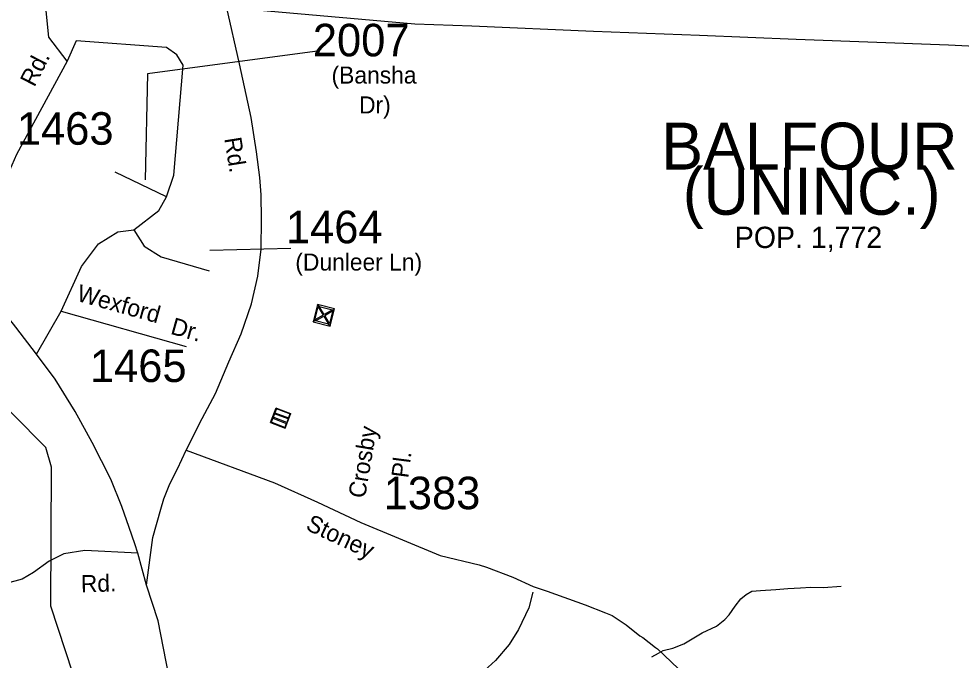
# Model space of a CAD drawing. Extents: x 884530 to 1028605, y 526725 to 653634.
# Drawn here: x 955197 to 958822, y 600996 to 603462 of the extents above; entities that cross this region are included whole.
import ezdxf

# ---------------------------------------------------------------- set-up
doc = ezdxf.new("R2010")
doc.units = 0
for name, color, linetype in [('Exist Civil Correctional or Penal Institution CELL', 7, 'Continuous'), ('Exist Civil Demographics City Label', 7, 'Continuous'), ('Exist Civil NCDOT Garage or Maintenance Office CELL', 7, 'Continuous'), ('Exist Hydrographic Creek Single Shore', 7, 'Continuous'), ('Exist Road Non-System Type 51', 7, 'Continuous'), ('Exist Road Non-System Type 51 Label', 7, 'Continuous'), ('Exist Road Primary NC Attributed', 7, 'Continuous'), ('Exist Road Secondary Type 51 Attributed', 7, 'Continuous'), ('Exist Road Secondary Type 51 Label', 7, 'Continuous'), ('Exist Road Secondary Type 51 Number Label', 7, 'Continuous'), ('Exist Utilities Electrical Transmission Line', 7, 'Continuous')]:
    doc.layers.add(name, color=color, linetype=linetype)

msp = doc.modelspace()

# ---------------------------------------------------------------- linework, layer by layer
at = {"layer": 'Exist Civil Correctional or Penal Institution CELL'}
msp.add_lwpolyline([(956242.8, 601943.8), (956242.1, 601941.9), (956187.9, 601962.7), (956181.9, 601947.1), (956234.2, 601927.1), (956227.6, 601909.7), (956175.3, 601929.7), (956173.8, 601926), (956226.1, 601905.9), (956220.2, 601890.4), (956167.9, 601910.4), (956165.3, 601909.2), (956221.3, 601887.8), (956242.1, 601941.9), (956240.2, 601942.7), (956234.2, 601927.1), (956232.8, 601923.4), (956180.5, 601943.4), (956167.9, 601910.4), (956165.3, 601909.2), (956186.7, 601965.3), (956188.6, 601964.6)], close=True, dxfattribs=at)
at = {"layer": 'Exist Civil NCDOT Garage or Maintenance Office CELL'}
msp.add_lwpolyline([(956394.9, 602280.1), (956411.8, 602346.7), (956405.2, 602340), (956392.4, 602289.6), (956373.7, 602320.9), (956405.2, 602340), (956411.8, 602346.7), (956346.4, 602363.3), (956352.8, 602356.1), (956403.2, 602343.3), (956371.4, 602324.8), (956352.8, 602356.1), (956346.4, 602363.3), (956329.4, 602296.7), (956336.2, 602303.8), (956349, 602354.3), (956367.5, 602322.5), (956336.2, 602303.8), (956329.4, 602296.7), (956394.9, 602280.1), (956388.9, 602287.1), (956338.5, 602299.9), (956369.8, 602318.6), (956388.9, 602287.1)], close=True, dxfattribs=at)
at = {"layer": 'Exist Hydrographic Creek Single Shore'}
msp.add_lwpolyline([(955956.7, 599647.8), (955519, 600230.9), (955457.1, 600366.7), (955433, 600859.5), (955320.3, 601203), (955322.9, 601737.9), (955300.6, 601813.8), (954656.8, 602463.4), (954149.3, 602780.5), (953918.7, 602911.4), (953475.9, 603255), (953189.6, 603458.6), (953033.8, 603630)], dxfattribs=at)
at = {"layer": 'Exist Road Non-System Type 51'}
for points in [[(957173.7, 601257.3), (957158.3, 601197.4), (957119, 601113.7), (957083.2, 601056.5), (957030.2, 600994.1), (956988.3, 600955.6), (956949.8, 600935.1), (956904.6, 600911.2), (956872.1, 600886.4), (956844.8, 600859.9), (956811.5, 600821.5), (956759.7, 600759.5), (956740.5, 600743.8), (956721.7, 600731.8), (956701.2, 600728.3), (956677.3, 600728.3), (956632.8, 600731.8), (956599.5, 600724.9), (956578.1, 600704.4), (956575.6, 600680.5), (956575.6, 600659.1), (956578.1, 600641.2)], [(957632.4, 601008.4), (957657.4, 601022.3), (957675.8, 601033.2), (957712.5, 601042.4), (957755.4, 601059.1), (957825.9, 601100.2), (957880.9, 601126.4), (957912.4, 601152.3), (957929.5, 601170.6), (957952.3, 601203.9), (957973.7, 601231.4), (957995.1, 601248.5), (958016.6, 601260.7), (958050.3, 601263.8), (958108.8, 601267.8), (958154.8, 601271.3), (958203.8, 601274.3), (958243.7, 601276.9), (958292.7, 601275.6), (958360, 601280.4)]]:
    msp.add_lwpolyline(points, dxfattribs=at)
at = {"layer": 'Exist Road Primary NC Attributed'}
msp.add_line((955688.8, 601283.5), (955654.9, 601407.6), dxfattribs=at)
for points in [[(955264.6, 602172.6), (955185.4, 602276), (955120.2, 602358.2), (954980.4, 602508.1)], [(955654.9, 601407.6), (955643.3, 601443.5), (955622, 601505.6), (955593.6, 601586.7), (955551.4, 601691.3), (955478.9, 601832.6), (955414, 601951.3), (955336.9, 602076.2), (955264.6, 602172.6)], [(956250.5, 599471.2), (956218.8, 599516.4), (956147.8, 599612.4), (956125.6, 599654.6), (956087.1, 599706.9), (956035.4, 599785.9), (955988.7, 599916.9), (955956, 600034.4), (955927, 600175.5), (955896.8, 600358.5), (955846.9, 600568.2), (955816.9, 600738.2), (955773.9, 600937.3), (955732.9, 601146.8), (955688.8, 601283.5)]]:
    msp.add_lwpolyline(points, dxfattribs=at)
at = {"layer": 'Exist Road Secondary Type 51 Attributed'}
for points in [[(955383.3, 603298.7), (955313.2, 603391.1), (955297.7, 603544.5), (955306, 603611.7), (955392.1, 603760.8), (955517.7, 603908), (955603.7, 604055.1)], [(955840.4, 601803), (955902.2, 601924.4), (955953.2, 602021.5), (956005.2, 602142.5), (956052.7, 602250.9), (956092.8, 602365.6), (956116.9, 602472.8), (956128.8, 602576.2), (956130.8, 602691.7), (956129.7, 602784.9), (956124.8, 602852), (956111.7, 602950.7), (956090.8, 603082.4), (956046, 603288), (955995.6, 603509.6), (955947.6, 603702)], [(955765.1, 602777.4), (955793.8, 602860), (955829.7, 603283.5), (955804.6, 603322.9), (955765.1, 603351.7), (955417.2, 603376.8), (955383.3, 603298.7)], [(955383.3, 603298.7), (955187.7, 602939.9), (955052.4, 602632.1), (954980.4, 602508.1)], [(955765.1, 602777.4), (955567.7, 602872.3)], [(955639.5, 602649.8), (955736.3, 602725.2), (955765.1, 602777.4)], [(955359.7, 602337.5), (955438.6, 602509.8), (955503.2, 602595.9), (955578.5, 602642.6), (955639.5, 602649.8)], [(955639.5, 602649.8), (955679.3, 602587.3), (955744.4, 602546.2), (955929.9, 602492.4)], [(955264.6, 602172.6), (955359.7, 602337.5)], [(955359.7, 602337.5), (955840.3, 602201.2)], [(955688.8, 601283.5), (955712.1, 601467.8), (955743.5, 601576), (955754.7, 601616.1), (955778, 601673.3), (955807, 601731.5), (955840.4, 601803)], [(955840.4, 601803), (956181, 601677.3), (956345.9, 601603.1), (956513, 601524.9), (956818, 601398.6), (956968.3, 601362.6), (956996.2, 601353.7), (957096.8, 601314.2), (957175.7, 601279.4), (957229, 601261.6), (957375.3, 601208.4), (957454.3, 601177.8), (957479.9, 601166.9), (957532.8, 601131), (957585.4, 601089.1), (957597.1, 601082.7), (957645.9, 601044.9), (957653.6, 601038.7), (957814.4, 600887.1), (958004.6, 600714.4), (958457.9, 600280.3), (958560.6, 600180.8), (958767.5, 599980.5), (959122.6, 599629.2)], [(955654.9, 601407.6), (955451.4, 601417.3), (955370.2, 601404.6), (955314.5, 601376.1), (955253.7, 601332.6), (955209.6, 601307.5), (955148.3, 601290.2), (955095.9, 601290.2), (955009.7, 601286.4), (954947.4, 601291.6), (954864.9, 601306.7), (954723.3, 601347.3), (954654.8, 601390.3), (954383.7, 601712)]]:
    msp.add_lwpolyline(points, dxfattribs=at)
at = {"layer": 'Exist Road Secondary Type 51 Label'}
for points in [[(956355.2, 603338.9), (955691.6, 603250.7), (955683.2, 602843.1)], [(956243.6, 602578.4), (955932.1, 602571)]]:
    msp.add_lwpolyline(points, dxfattribs=at)
at = {"layer": 'Exist Utilities Electrical Transmission Line'}
msp.add_lwpolyline([(955307.7, 603568), (956720.1, 603442.6), (956940, 603435), (957407.7, 603414.8), (957815.3, 603398.8), (958187.1, 603383.9), (958772.6, 603361.7), (959082.4, 603346.9), (959499.9, 603326.5), (960179.5, 603297), (960441.1, 603285.9), (960868.8, 603263.1), (961304.2, 603242), (961539.8, 603227.8), (961646.1, 603230.1), (961721.2, 603203.6), (961954.3, 603119.4), (962245.2, 603019.4), (962563.4, 602906.1), (962883.9, 602795), (963277.4, 602659.3), (963386.1, 602621.5)], dxfattribs=at)

# ---------------------------------------------------------------- texts
at = {"layer": 'Exist Civil Demographics City Label'}
for s, height, p in [('BALFOUR', 180.45, (957668.1, 602882.1)), ('(UNINC.)', 180.45, (957750.8, 602708.3)), ('POP. 1,772', 82.02, (957951.1, 602580.3))]:
    msp.add_text(s, height=height, dxfattribs=at).set_placement(p)
at = {"layer": 'Exist Road Non-System Type 51 Label'}
for s, rotation, p in [('Crosby', 80.4721, (956528.7, 601615.4)), ('Pl.', 82.6771, (956694.9, 601693.7))]:
    msp.add_text(s, height=65.62, rotation=rotation, dxfattribs=at).set_placement(p)
at = {"layer": 'Exist Road Secondary Type 51 Label'}
for s, rotation, p in [('Rd.', 63.0465, (955257.4, 603196.4)), ('Rd.', 279.0524, (955987.3, 603001.6)), ('Wexford', 344.4248, (955416, 602378.1)), ('Dr.', 344.4248, (955777.4, 602251)), ('Stoney', 334.9284, (956296.9, 601499.2)), ('Rd.', 1.4782, (955436.6, 601256.7))]:
    msp.add_text(s, height=65.62, rotation=rotation, dxfattribs=at).set_placement(p)
for s, height, p in [('(Bansha', 65.62, (956400.1, 603212.7)), ('Dr)', 65.62, (956506, 603097.8)), ('(Dunleer Ln)', 65.617, (956260.8, 602493.7))]:
    msp.add_text(s, height=height, dxfattribs=at).set_placement(p)
at = {"layer": 'Exist Road Secondary Type 51 Number Label'}
for s, p in [('2007', (956328.1, 603317.5)), ('1463', (955189.8, 602977.6)), ('1464', (956224.5, 602598.6)), ('1465', (955470.7, 602065.1)), ('1383', (956600.5, 601576.1))]:
    msp.add_text(s, height=125, dxfattribs=at).set_placement(p)

doc.saveas('drawing.dxf')
